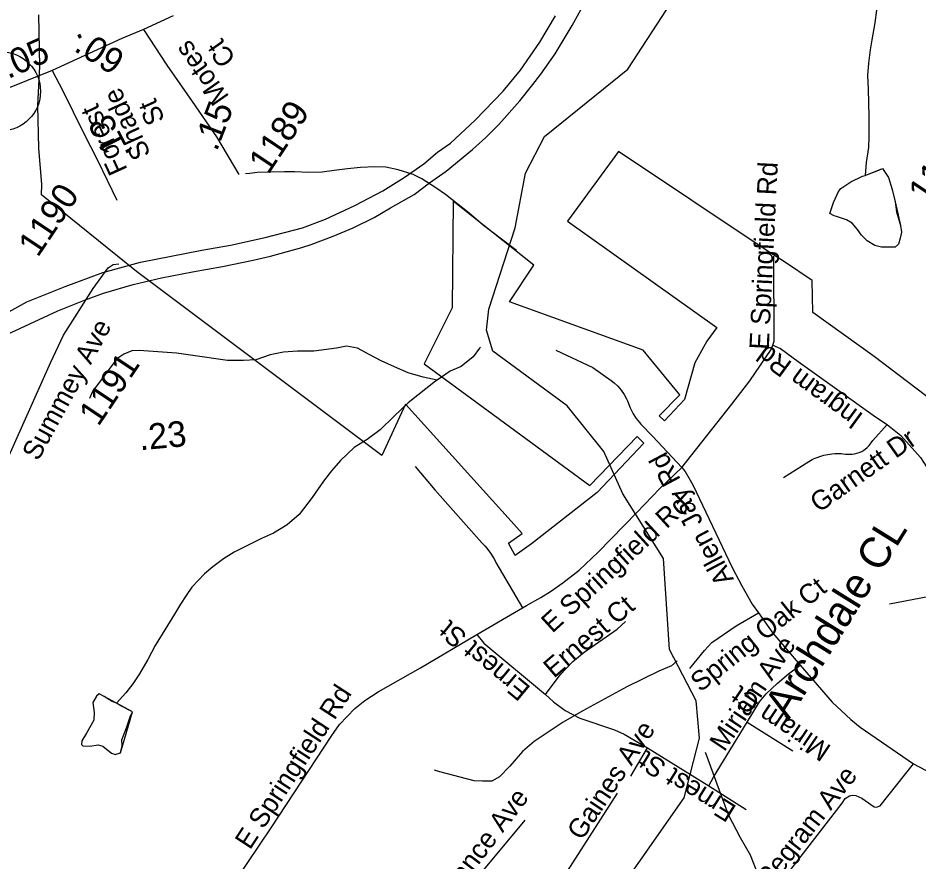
# Model space of a CAD drawing. Extents: x 1715610 to 1720914, y 798298 to 802505.
# Drawn here: x 1715959.1 to 1716054.7, y 799485.2 to 799574.8 of the extents above; entities that cross this region are included whole.
import ezdxf

# ---------------------------------------------------------------- set-up
doc = ezdxf.new("R2010")
doc.units = 0
doc.layers.add('Default', color=7, linetype='Continuous')
doc.layers.add('Prop DSN Text', color=7, linetype='Continuous')

msp = doc.modelspace()

# ---------------------------------------------------------------- linework, layer by layer
at = {"layer": 'Default'}
for p, q in [((1716049.184, 799559.449), (1716049.072, 799558.05)), ((1716007.831, 799509.269), (1716012.682, 799512.114)), ((1716036.533, 799499.955), (1716041.404, 799496.907)), ((1716024.19, 799494.23), (1716025.971, 799497.229)), ((1716025.971, 799497.229), (1716032.474, 799493.214)), ((1716017.148, 799483.626), (1716022.782, 799492.412)), ((1716032.474, 799493.214), (1716036.45, 799490.683))]:
    msp.add_line(p, q, dxfattribs=at)
for points in [[(1716038.847, 799586.586), (1716039.556, 799586.313), (1716040.237, 799585.846), (1716043.05, 799583.714), (1716045.58, 799581.25), (1716046.509, 799580.14), (1716047.561, 799579.211), (1716048.409, 799578.525), (1716049.654, 799577.571), (1716050.011, 799577.011), (1716050.245, 799576.429), (1716050.272, 799575.62), (1716050.087, 799574.271), (1716049.802, 799572.463), (1716049.597, 799571.392), (1716049.423, 799569.981), (1716049.325, 799568.679), (1716049.381, 799567.219), (1716049.456, 799564.322), (1716049.481, 799562.196), (1716049.419, 799561.027), (1716049.184, 799559.449)], [(1715956.826, 799540.652), (1715959.355, 799541.83), (1715963.329, 799543.688), (1715966.151, 799544.811), (1715968.202, 799545.556), (1715971.35, 799546.461), (1715974.334, 799547.194), (1715977.622, 799547.817), (1715980.837, 799548.4), (1715984.083, 799549.067), (1715985.918, 799549.479), (1715987.597, 799549.955), (1715989.257, 799550.404), (1715990.226, 799550.716), (1715992.588, 799551.615), (1715994.691, 799552.487), (1715996.915, 799553.598), (1715998.678, 799554.618), (1716001.179, 799556.024), (1716002.803, 799557.256), (1716004.566, 799558.516), (1716007.392, 799560.825), (1716008.795, 799562.085), (1716010.171, 799563.484), (1716012.407, 799565.988), (1716013.765, 799567.718), (1716014.625, 799568.823), (1716016.141, 799570.968), (1716017.962, 799573.989), (1716019.442, 799576.678)], [(1716020.078, 799477.964), (1716029.838, 799491.924), (1716031.493, 799498.276), (1716031.128, 799502.237), (1716028.313, 799507.679), (1716027.671, 799517.348), (1716023.349, 799524.247), (1716021.33, 799528.71), (1716017.419, 799533.579), (1716009.541, 799539.376), (1716008.847, 799541.622), (1716009.104, 799543.857), (1716011.906, 799552.476), (1716013.018, 799558.3), (1716015.037, 799562.184), (1716023.867, 799569.334), (1716028.517, 799576.483)], [(1715941.493, 799535.312), (1715948.343, 799538.678), (1715955.479, 799542.102), (1715960.037, 799544.642), (1715964.106, 799546.266), (1715968.098, 799547.732), (1715972.121, 799548.843), (1715978.623, 799550.131), (1715981.662, 799550.655), (1715985.351, 799551.464), (1715989.314, 799552.485), (1715991.764, 799553.402), (1715994.895, 799554.848), (1715997.846, 799556.414), (1716000.116, 799557.846), (1716002.189, 799559.278), (1716003.673, 799560.515), (1716005.05, 799561.495), (1716007.669, 799563.939), (1716010.638, 799567.002), (1716012.471, 799569.251), (1716014.517, 799572.209), (1716016.2, 799575.018)], [(1716011.294, 799544.62), (1716013.898, 799548.523), (1716005.306, 799555.311), (1716005.2, 799544.007), (1716002.241, 799538.054), (1716019.851, 799525.125), (1716024.85, 799530.315), (1716025.556, 799529.614), (1716020.628, 799524.367), (1716013.625, 799518.909), (1716011.912, 799517.68), (1716011.198, 799518.973), (1716012.663, 799520.021), (1716011.481, 799521.329), (1716000.251, 799533.759), (1715997.739, 799528.315), (1715971.707, 799547.865), (1715961.611, 799555.987), (1715961.64, 799557.105), (1715961.323, 799560.959), (1715961.219, 799565.494), (1715961.407, 799569.631), (1715961.301, 799575.126)], [(1716011.294, 799544.62), (1716013.898, 799548.523), (1716005.306, 799555.311), (1716005.2, 799544.007), (1716002.241, 799538.054), (1716019.851, 799525.125), (1716024.85, 799530.315), (1716025.556, 799529.614), (1716020.628, 799524.367), (1716013.625, 799518.909), (1716011.912, 799517.68), (1716011.198, 799518.973), (1716012.663, 799520.021), (1716011.481, 799521.329), (1716000.251, 799533.759), (1715997.739, 799528.315), (1715971.707, 799547.865), (1715961.611, 799555.987), (1715961.64, 799557.105), (1715961.323, 799560.959), (1715961.219, 799565.494), (1715961.407, 799569.631), (1715961.301, 799575.126)], [(1715975.573, 799575.014), (1715972.43, 799573.562)], [(1715972.43, 799573.562), (1715970.12, 799572.604), (1715962.744, 799569.192)], [(1715972.43, 799573.562), (1715974.906, 799569.767), (1715977.614, 799565.921), (1715980.183, 799562.168), (1715982.558, 799558.159)], [(1715962.744, 799569.192), (1715957.296, 799566.997)], [(1715962.744, 799569.192), (1715963.859, 799567.034), (1715966.07, 799562.574), (1715967.542, 799559.689), (1715969.619, 799555.424)], [(1716057.246, 799533.339), (1716050.037, 799538.828), (1716043.528, 799543.505), (1716043.454, 799546.879), (1716040.496, 799548.875), (1716038.556, 799550.127), (1716022.898, 799560.601), (1716017.449, 799553.193), (1716033.341, 799541.912), (1716032.273, 799540.451), (1716030.994, 799538.134), (1716029.881, 799534.26), (1716027.75, 799531.97), (1716027.198, 799532.512), (1716029.382, 799534.748), (1716025.498, 799539.496), (1716011.294, 799544.62)], [(1716057.246, 799533.339), (1716050.037, 799538.828), (1716043.528, 799543.505), (1716043.454, 799546.879), (1716040.496, 799548.875), (1716038.556, 799550.127), (1716022.898, 799560.601), (1716017.449, 799553.193), (1716033.341, 799541.912), (1716032.273, 799540.451), (1716030.994, 799538.134), (1716029.881, 799534.26), (1716027.75, 799531.97), (1716027.198, 799532.512), (1716029.382, 799534.748), (1716025.498, 799539.496), (1716011.294, 799544.62)], [(1716012.065, 799550.08), (1716010.461, 799551.28), (1716008.558, 799552.739), (1716007.028, 799554.047), (1716004.493, 799556.042), (1716003.487, 799556.731), (1716001.989, 799557.702), (1716001.089, 799558.157), (1715999.488, 799558.67), (1715998.188, 799558.925), (1715997.019, 799558.989), (1715995.474, 799558.885), (1715994.082, 799558.778), (1715992.682, 799558.578), (1715991.398, 799558.398), (1715990.001, 799558.355), (1715988.481, 799558.446), (1715987.418, 799558.433), (1715984.52, 799558.357), (1715983.724, 799558.27), (1715983.265, 799558.213)], [(1716049.072, 799558.05), (1716049.8, 799558.344), (1716050.357, 799558.543), (1716050.903, 799558.802), (1716051.556, 799557.829), (1716051.952, 799556.558), (1716052.263, 799555.239), (1716052.396, 799554.199), (1716052.57, 799553.605), (1716052.827, 799552.746), (1716052.927, 799552.044), (1716052.799, 799551.394), (1716052.633, 799550.767), (1716052.257, 799550.447), (1716051.508, 799550.431), (1716050.82, 799550.427), (1716050.099, 799550.604), (1716049.284, 799551.109), (1716048.698, 799551.716), (1716048.27, 799552.327), (1716047.711, 799552.972), (1716047.111, 799553.328), (1716046.474, 799553.553), (1716046.042, 799553.692), (1716045.778, 799553.767), (1716045.322, 799554.026), (1716045.697, 799555.192), (1716046.229, 799556.357), (1716046.486, 799556.655), (1716047.568, 799557.391), (1716048.806, 799557.968), (1716049.072, 799558.05)], [(1716049.072, 799558.05), (1716050.903, 799558.802), (1716051.556, 799557.829), (1716051.952, 799556.558), (1716052.263, 799555.239), (1716052.827, 799552.746), (1716052.927, 799552.044), (1716052.799, 799551.394), (1716052.633, 799550.767), (1716052.257, 799550.447), (1716051.508, 799550.431), (1716050.82, 799550.427), (1716050.099, 799550.604), (1716049.284, 799551.109), (1716048.698, 799551.716), (1716048.27, 799552.327), (1716047.711, 799552.972), (1716047.111, 799553.328), (1716046.474, 799553.553), (1716046.042, 799553.692), (1716045.778, 799553.767), (1716045.322, 799554.026), (1716045.697, 799555.192), (1716046.229, 799556.357), (1716046.486, 799556.655), (1716047.568, 799557.391), (1716048.806, 799557.968), (1716049.072, 799558.05)], [(1716039.281, 799540.034), (1716039.424, 799540.452), (1716039.364, 799549.485)], [(1715956.471, 799526.044), (1715956.999, 799526.322), (1715957.841, 799527.579), (1715962.552, 799538.152), (1715963.945, 799541.074), (1715967.073, 799546.062), (1715968.694, 799548.248), (1715969.224, 799548.606), (1715969.814, 799548.659)], [(1716003.606, 799536.31), (1716002.136, 799536.628), (1716000.549, 799537.078), (1715999.084, 799537.712), (1715997.679, 799538.355), (1715996.395, 799539.021), (1715995.173, 799539.699), (1715994.003, 799539.917), (1715992.915, 799539.711), (1715990.534, 799539.389), (1715988.784, 799539.372), (1715987.297, 799539.28), (1715985.884, 799538.983), (1715984.38, 799538.482), (1715983.051, 799538.386), (1715981.362, 799538.382), (1715977.434, 799538.956), (1715975.952, 799539.18), (1715971.986, 799539.465), (1715971.212, 799539.414), (1715970.338, 799539.063), (1715969.586, 799538.576), (1715967.012, 799535.117), (1715966.714, 799534.372)], [(1716008.207, 799539.804), (1716008.134, 799539.697), (1716007.46, 799538.788), (1716006.181, 799537.766), (1716004.993, 799537.257), (1716003.606, 799536.31)], [(1716016.239, 799539.494), (1716020.15, 799537.642), (1716022.087, 799536.277), (1716022.422, 799536.02), (1716022.816, 799535.652), (1716023.168, 799535.242), (1716023.473, 799534.799), (1716023.728, 799534.324), (1716023.829, 799534.094), (1716024.125, 799533.372), (1716024.182, 799533.236), (1716024.439, 799532.727), (1716024.748, 799532.245), (1716025.103, 799531.798), (1716025.254, 799531.631), (1716026.527, 799530.305), (1716029.604, 799527.022)], [(1716029.604, 799527.022), (1716034.932, 799533.771), (1716036.819, 799536.241), (1716039.108, 799539.57), (1716039.281, 799540.034)], [(1716039.281, 799540.034), (1716040.074, 799539.666), (1716041.952, 799538.285), (1716050.179, 799532.409), (1716051.41, 799531.585)], [(1716003.606, 799536.31), (1716003.436, 799536.214), (1716000.525, 799533.882), (1715999.011, 799532.438), (1715997.585, 799531.044), (1715996.185, 799529.996), (1715994.81, 799529.142), (1715993.347, 799527.771), (1715992.392, 799526.684), (1715991.537, 799525.585), (1715990.335, 799523.825), (1715988.951, 799522.027), (1715987.682, 799520.944), (1715986.223, 799520.043), (1715984.951, 799519.491), (1715983.349, 799518.687), (1715982.061, 799518.038), (1715980.944, 799517.327), (1715979.787, 799516.483), (1715978.899, 799515.722), (1715977.567, 799514.312), (1715976.953, 799513.413), (1715976.375, 799512.49)], [(1716040.408, 799525.951), (1716043.082, 799527.678), (1716043.464, 799527.89), (1716043.66, 799527.978), (1716043.969, 799528.102), (1716044.268, 799528.209), (1716044.684, 799528.33), (1716045.117, 799528.42), (1716045.544, 799528.484), (1716045.873, 799528.503), (1716046.187, 799528.522), (1716046.522, 799528.517), (1716046.739, 799528.492), (1716046.979, 799528.449), (1716047.184, 799528.43), (1716047.488, 799528.433), (1716047.688, 799528.443), (1716047.939, 799528.481), (1716048.184, 799528.536), (1716048.431, 799528.619), (1716048.712, 799528.742), (1716048.93, 799528.871), (1716049.094, 799528.984), (1716049.29, 799529.143), (1716049.513, 799529.351), (1716049.727, 799529.633), (1716049.904, 799529.887), (1716051.41, 799531.585)], [(1716051.41, 799531.585), (1716051.64, 799531.431), (1716052.858, 799530.429), (1716053.764, 799529.453), (1716054.939, 799528.101), (1716056.872, 799525.106), (1716058.483, 799522.742), (1716064.582, 799513.455), (1716075.728, 799496.246)], [(1716001.296, 799527.135), (1716003.387, 799524.643), (1716008.372, 799519.029), (1716008.721, 799518.658), (1716009.01, 799518.308), (1716009.295, 799517.934), (1716009.541, 799517.54), (1716009.71, 799517.237), (1716009.866, 799516.917), (1716012.682, 799512.114)], [(1716012.682, 799512.114), (1716013.097, 799512.353), (1716014.627, 799513.204), (1716015.659, 799513.864), (1716016.953, 799514.79), (1716018.691, 799516.136), (1716020.719, 799518.034), (1716024.842, 799522.246), (1716027.274, 799524.783), (1716029.604, 799527.022)], [(1716029.604, 799527.022), (1716029.97, 799526.604), (1716030.77, 799525.191), (1716034.965, 799516.413), (1716035.984, 799514.465), (1716037.082, 799512.516), (1716037.742, 799511.574)], [(1716099.948, 799508.663), (1716081.607, 799518.227), (1716051.676, 799512.501)], [(1715976.375, 799512.49), (1715975.724, 799511.461), (1715973.659, 799508.128), (1715972.907, 799506.641), (1715972.008, 799505.095), (1715971.295, 799504.051), (1715970.574, 799503.072), (1715969.559, 799501.972)], [(1716030.467, 799505.67), (1716032.02, 799507.591), (1716032.792, 799508.423), (1716035.363, 799510.202), (1716037.742, 799511.574)], [(1716037.742, 799511.574), (1716039.289, 799509.42), (1716042.18, 799506.039)], [(1716015.111, 799502.924), (1716016.669, 799505.009), (1716018.039, 799506.415), (1716019.222, 799507.406), (1716022.731, 799509.854), (1716023.612, 799510.651)], [(1715970.531, 799473.851), (1715971.392, 799474.306), (1715972.328, 799475.028), (1715978.545, 799478.806), (1715979.374, 799479.488), (1715980.095, 799480.219), (1715981.046, 799481.392), (1715985.985, 799488.741), (1715992.438, 799498.555), (1715993.248, 799499.705), (1715994.866, 799501.432), (1715995.93, 799502.264), (1715997.346, 799503.2), (1716001.869, 799505.742), (1716007.831, 799509.269)], [(1716007.831, 799509.269), (1716008.594, 799508.346), (1716015.111, 799502.924)], [(1716029.126, 799506.499), (1716028.51, 799505.964), (1716027.178, 799505.401), (1716023.766, 799503.724), (1716019.08, 799501.183), (1716016.99, 799499.976), (1716013.936, 799497.898), (1716012.696, 799496.85), (1716011.324, 799495.308), (1716010.225, 799494.162), (1716009.437, 799493.702), (1716008.434, 799493.7), (1716007.554, 799493.723), (1716003.896, 799494.692), (1716003.329, 799494.868)], [(1716036.533, 799499.955), (1716037.871, 799502.138), (1716038.559, 799502.97), (1716039.726, 799504.089), (1716040.928, 799505.114), (1716042.18, 799506.039)], [(1716042.18, 799506.039), (1716045.589, 799502.095), (1716047.571, 799500.261), (1716048.547, 799499.441), (1716054.213, 799495.528)], [(1715969.559, 799501.972), (1715969.115, 799502.17), (1715968.263, 799502.697), (1715967.711, 799502.97), (1715967.444, 799502.733), (1715967.038, 799502.06), (1715967.206, 799500.998), (1715967.172, 799500.175), (1715966.398, 799498.81), (1715965.892, 799497.994), (1715965.841, 799497.61), (1715965.995, 799497.45), (1715966.719, 799497.43), (1715967.602, 799497.566), (1715968.131, 799497.414), (1715969.052, 799496.679), (1715969.424, 799496.529), (1715969.981, 799496.728), (1715970.159, 799497.451), (1715970.131, 799498.103), (1715970.616, 799499.354), (1715971.064, 799500.627), (1715971.263, 799501.073), (1715970.014, 799501.713), (1715969.559, 799501.972)], [(1715969.559, 799501.972), (1715968.263, 799502.697), (1715967.711, 799502.97), (1715967.444, 799502.733), (1715967.038, 799502.06), (1715967.206, 799500.998), (1715967.172, 799500.175), (1715966.398, 799498.81), (1715965.892, 799497.994), (1715965.841, 799497.61), (1715965.995, 799497.45), (1715966.719, 799497.43), (1715967.602, 799497.566), (1715968.131, 799497.414), (1715969.052, 799496.679), (1715969.424, 799496.529), (1715969.981, 799496.728), (1715971.263, 799501.073), (1715969.559, 799501.972)], [(1716015.111, 799502.924), (1716015.978, 799502.138), (1716017.209, 799501.193), (1716018.761, 799500.393), (1716022.473, 799499.145), (1716023.479, 799498.71), (1716025.971, 799497.229)], [(1716032.474, 799493.214), (1716032.959, 799494.119), (1716036.533, 799499.955)], [(1716032.089, 799496.777), (1716032.217, 799496.425), (1716033.317, 799493.406), (1716034.523, 799490.159), (1716035.8, 799487.708), (1716036.866, 799485.873), (1716037.733, 799483.594), (1716038.809, 799481.699), (1716040.292, 799478.471), (1716040.857, 799477.137), (1716041.339, 799475.913), (1716041.747, 799474.583), (1716042.273, 799473.115), (1716043.565, 799470.071), (1716044.592, 799468.104), (1716045.927, 799465.506), (1716047.211, 799462.524), (1716047.628, 799460.973), (1716047.984, 799459.57), (1716048.174, 799458.228), (1716048.242, 799456.706), (1716048.36, 799455.415)], [(1716029.068, 799475.491), (1716029.472, 799476.739), (1716030.627, 799479.799), (1716031.072, 799480.752), (1716031.41, 799481.115), (1716031.828, 799481.185), (1716032.42, 799481.092), (1716036.059, 799479.501), (1716036.466, 799479.441), (1716036.848, 799479.467), (1716037.549, 799479.754), (1716037.92, 799480.094), (1716046.624, 799491.365), (1716046.96, 799491.877), (1716047.425, 799492.151), (1716047.692, 799492.211), (1716048.104, 799492.19), (1716048.731, 799491.895), (1716050.022, 799490.989), (1716050.278, 799490.942), (1716050.664, 799491.089), (1716054.213, 799495.528)], [(1716054.213, 799495.528), (1716056.161, 799494.519), (1716071.508, 799487.214)], [(1716003.717, 799478.247), (1716005.91, 799481.078), (1716012.965, 799489.567)]]:
    msp.add_lwpolyline(points, dxfattribs=at)
at = {"layer": 'Prop DSN Text'}
msp.add_circle((1715957.296, 799566.997), 4.2, dxfattribs=at)

# ---------------------------------------------------------------- texts
at = {"layer": 'Default'}
for s, height, rotation, p in [('.05', 2.7188, 23.87624, (1715958.05, 799568.279)), ('.09', 2.7188, 327.20845, (1715964.924, 799571.367)), ('.', 2.719, 26.85879, (1715965.299, 799572.436)), (' Ct', 2.0663, 124.95219, (1715982.761, 799569.84)), ('Motes', 2.0663, 124.95219, (1715981.596, 799566.43)), (' Shade', 2.0663, 114.51831, (1715973.556, 799559.596)), (' St', 2.0663, 114.51831, (1715975.067, 799563.292)), ('.15', 2.7188, 68.94784, (1715980.213, 799560.532)), ('Forest', 2.0663, 114.51831, (1715970.774, 799558.687)), ('1189', 2.7188, 56.20506, (1715985.683, 799558.083)), ('.13', 2.7188, 117.03744, (1715971.17, 799560.301)), ('1158', 2.7188, 56.20506, (1716055.735, 799554.927)), ('E Springfield Rd', 2.06625, 87.21384, (1716038.837, 799539.513)), ('1190', 2.7188, 56.20506, (1715961.208, 799549.266)), ('Summey Ave', 2.0663, 61.41857, (1715961.242, 799527.629)), ('Ingram Rd', 2.0663, 143.87435, (1716049.002, 799532.627)), ('1191', 2.7188, 56.20506, (1715967.646, 799531.303)), ('.23', 2.7188, 5.24662, (1715972.065, 799528.852)), ('Garnett Dr', 2.0663, 35.22627, (1716044.162, 799522.171)), ('Allen Jay Rd', 2.06625, 118.0648, (1716035.168, 799515.151)), ('E Springfield Rd', 2.06625, 42.43865, (1716015.851, 799509.357)), ('Archdale CL', 3.2625, 58.10892, (1716040.963, 799500.099)), ('Spring Oak Ct', 2.06625, 38.58942, (1716031.573, 799503.097)), ('Ernest Ct', 2.0663, 40.5143, (1716016.02, 799504.571)), ('Ernest St', 2.0663, 140.24151, (1716013.661, 799503.654)), ('Miriam Ave', 2.0663, 56.20506, (1716034.123, 799496.744)), ('E Springfield Rd', 2.06625, 56.94781, (1715983.742, 799486.326)), ('Miriam Ct', 2.0663, 146.20506, (1716045.589, 799497.384)), ('Gaines Ave', 2.0663, 56.53163, (1716018.997, 799487.305)), ('Ernest St', 2.0663, 148.06123, (1716035.534, 799490.99)), ('Pegram Ave', 2.0663, 52.03542, (1716038.996, 799482.289)), ('Nance Ave', 2.0663, 52.90841, (1716005.303, 799481.166))]:
    msp.add_text(s, height=height, rotation=rotation, dxfattribs=at).set_placement(p)

doc.saveas('drawing.dxf')
